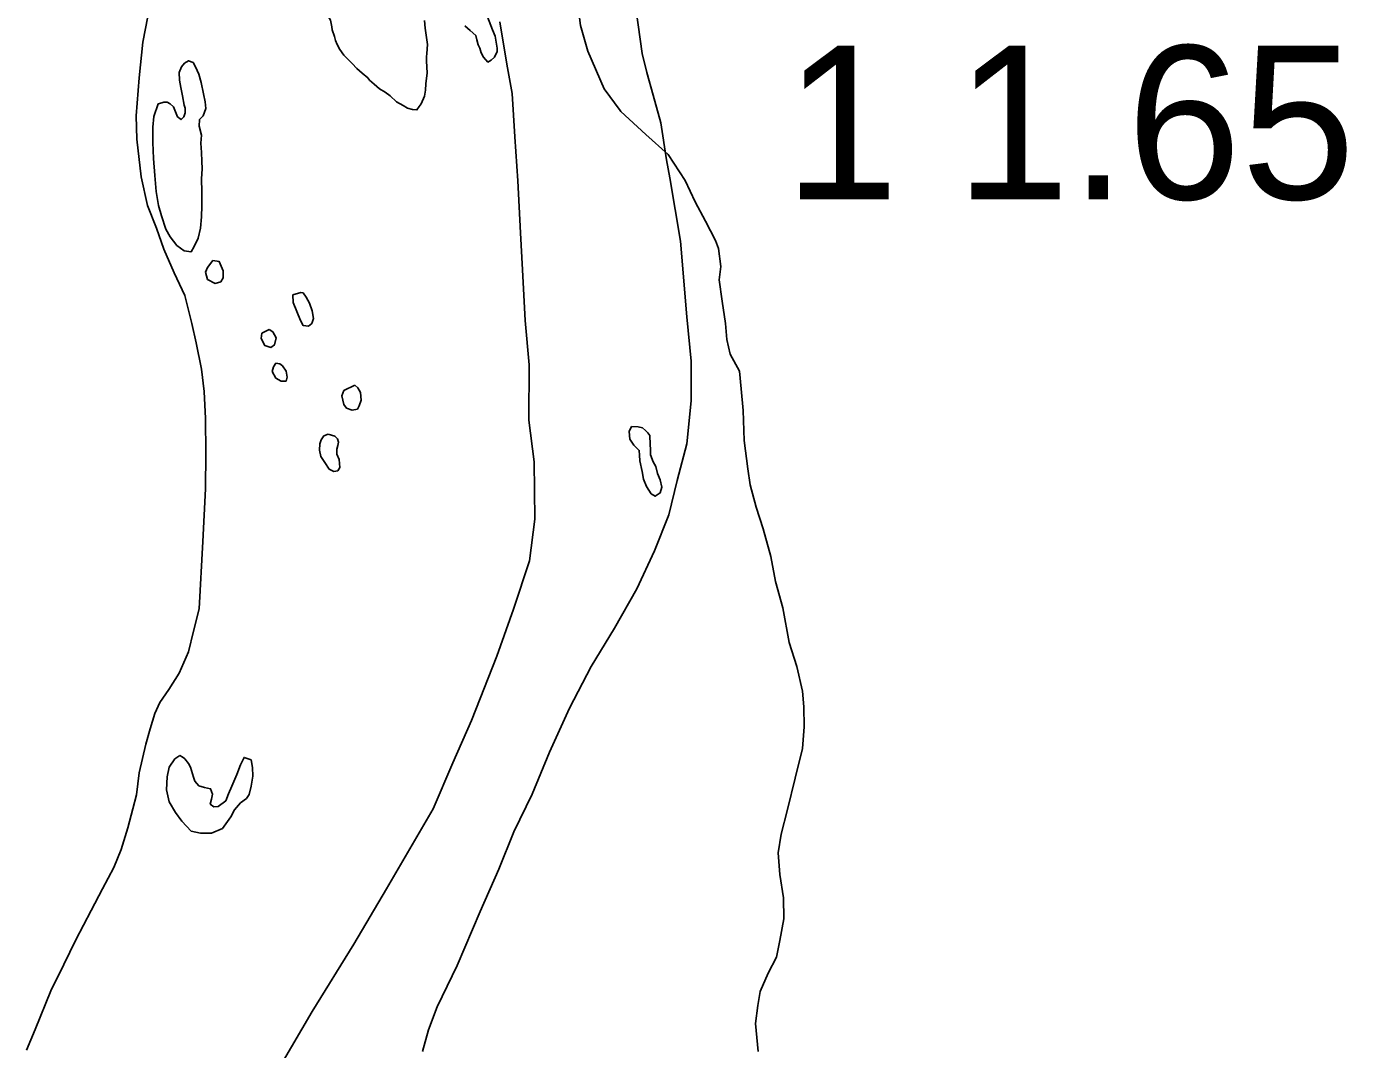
# Model space of a CAD drawing. Extents: x -83719 to 153526, y -11835 to 11446.
# Drawn here: x 1443.9 to 1565, y -1122.3 to -1028.4 of the extents above; entities that cross this region are included whole.
import ezdxf

# ---------------------------------------------------------------- set-up
doc = ezdxf.new("R2010")
doc.units = 0
for name, color, linetype in [('Level 2', 7, 'Continuous'), ('Level 25', 7, 'Continuous'), ('Level 9', 7, 'Continuous')]:
    doc.layers.add(name, color=color, linetype=linetype)

msp = doc.modelspace()

# ---------------------------------------------------------------- linework, layer by layer
at = {"layer": 'Level 2'}
for points in [[(1495.66, -1013.69), (1494.88, -1014.8), (1494.37, -1017.25), (1494.13, -1019.96), (1494.21, -1022.6), (1494.38, -1025.7), (1494.73, -1028.33), (1495.41, -1030.69), (1496.89, -1034.13), (1498.36, -1036.14), (1498.43, -1036.21)], [(1467.29, -1123.64), (1470.12, -1118.77), (1473.93, -1112.61), (1476.95, -1107.53), (1481.23, -1100.19), (1483.01, -1095.97), (1484.73, -1092.09), (1487.04, -1086.2), (1488.58, -1081.89), (1490.06, -1077.45), (1490.54, -1073.63), (1490.47, -1068.35), (1489.99, -1064.55), (1490.02, -1059.47), (1489.66, -1055.4), (1489.4, -1050.76), (1489.23, -1047.36), (1488.97, -1042.59), (1488.71, -1038.55), (1488.47, -1034.58), (1487.98, -1031.88), (1487.33, -1027.99)], [(1498.43, -1036.21), (1500.72, -1038.32), (1502.77, -1040.17), (1504.33, -1042.54), (1505.25, -1044.51)], [(1505.25, -1044.51), (1506.2, -1046.29), (1507.1, -1048.05), (1507.38, -1048.78), (1507.59, -1050.44), (1507.44, -1051.65), (1507.72, -1053.61), (1508.03, -1055.68), (1508.16, -1057.15), (1508.45, -1058.48), (1509.32, -1060.03), (1509.45, -1061.66), (1509.63, -1063.66), (1509.75, -1066.4), (1510.07, -1069), (1510.3, -1070.46), (1510.84, -1072.52), (1511.48, -1074.51), (1512.17, -1077.04), (1512.62, -1079.33), (1513.27, -1081.76), (1513.87, -1084.92), (1514.58, -1087.14), (1515.09, -1089.41), (1515.22, -1090.84), (1515.23, -1092.68), (1515.1, -1094.65), (1514.42, -1097.37), (1513.72, -1100.26), (1513.13, -1102.51), (1512.87, -1104.22), (1513.01, -1106.22), (1513.35, -1108.35), (1513.36, -1110.29), (1513, -1112.27), (1512.7, -1113.81), (1511.93, -1115.27), (1511.2, -1116.95), (1510.99, -1118.23), (1510.79, -1119.87), (1511.01, -1122.44)]]:
    msp.add_lwpolyline(points, dxfattribs=at)
at = {"layer": 'Level 9'}
for points in [[(1502.6, -1040.65), (1502.09, -1037.25), (1501.39, -1034.73), (1500.8, -1032.64), (1500.39, -1030.91), (1500.02, -1028.28), (1499.78, -1026.55), (1499.7, -1024.94), (1499.77, -1022.6), (1499.72, -1020.66), (1499.46, -1019.5), (1499.32, -1018.2), (1499.09, -1017.1), (1499.1, -1016.03), (1499.2, -1014.79), (1499.11, -1015.3)], [(1470.61, -1024.97), (1470.79, -1025.54), (1471.13, -1026), (1471.31, -1026.5), (1471.56, -1027.46), (1471.8, -1027.85), (1471.91, -1028.45), (1471.95, -1028.72), (1472.17, -1029.35), (1472.27, -1029.72), (1472.41, -1030.08), (1472.66, -1030.54), (1473.03, -1031.04), (1473.34, -1031.36), (1473.78, -1031.82), (1474.22, -1032.28), (1474.7, -1032.7), (1475.21, -1033.13), (1475.38, -1033.36), (1475.79, -1033.72)], [(1443.91, -1122.34), (1444.7, -1120.42), (1446.16, -1116.88), (1447.35, -1114.48), (1448.43, -1112.22), (1449.84, -1109.51), (1450.9, -1107.52), (1451.92, -1105.56), (1452.59, -1103.91), (1453.22, -1101.92), (1453.68, -1100.18), (1454.02, -1098.9), (1454.24, -1096.89), (1454.86, -1094.27), (1455.26, -1092.86), (1455.7, -1091.45), (1456.14, -1090.44), (1456.98, -1089.25), (1457.92, -1087.76), (1458.78, -1085.8), (1459.24, -1083.89), (1459.76, -1081.84), (1460.1, -1075.68), (1460.33, -1070.83), (1460.36, -1067.56), (1460.33, -1064.39), (1460.21, -1061.92), (1459.97, -1059.85), (1459.49, -1057.45), (1459.08, -1055.66), (1458.43, -1053.1), (1457.46, -1051.02), (1456.51, -1048.86), (1455.84, -1046.94), (1455.03, -1044.85), (1454.44, -1042.23), (1454.04, -1038.76), (1453.99, -1036.62), (1454.25, -1033.14), (1454.58, -1029.86), (1455.04, -1027.51)], [(1475.79, -1033.72), (1476.3, -1034.14), (1476.8, -1034.46), (1477.28, -1034.79), (1477.85, -1035.34), (1478.46, -1035.66), (1478.86, -1035.92), (1479.33, -1036.05), (1479.73, -1036.07), (1479.93, -1035.77), (1480.12, -1035.53), (1480.41, -1034.82), (1480.5, -1034.28), (1480.55, -1033.68), (1480.66, -1032.68), (1480.61, -1031.61), (1480.6, -1031.21), (1480.63, -1030.91), (1480.71, -1030.07), (1480.48, -1028.57), (1480.43, -1027.87)], [(1484.11, -1028.36), (1484.61, -1028.78), (1485.12, -1029.24), (1485.23, -1029.64), (1485.34, -1030.1), (1485.48, -1030.4), (1485.62, -1030.83), (1485.83, -1031.23), (1486.24, -1031.69), (1486.54, -1031.51), (1486.83, -1031.24), (1487.09, -1030.73), (1487.08, -1030.4), (1487, -1029.87), (1486.89, -1029.3), (1486.65, -1028.74), (1486.2, -1027.55)], [(1456, -1035.51), (1455.59, -1036.69), (1455.51, -1037.66), (1455.51, -1039.06), (1455.57, -1040.53), (1455.7, -1042.1), (1455.8, -1043.57), (1456.03, -1044.86), (1456.31, -1045.79), (1456.71, -1047.02), (1457.09, -1047.72), (1457.7, -1048.5), (1458.38, -1048.99), (1459.02, -1049.11), (1459.3, -1048.6), (1459.66, -1047.83), (1459.87, -1046.92), (1459.98, -1045.88), (1459.99, -1044.88), (1460, -1043.58), (1459.98, -1042.41), (1460.02, -1041.47), (1460.01, -1040.77), (1459.96, -1039.97), (1459.91, -1039.14), (1459.96, -1038.4), (1459.74, -1037.57), (1459.8, -1036.97), (1460.12, -1036.62), (1460.37, -1035.95), (1460.3, -1035.35), (1460.15, -1034.59), (1459.93, -1033.56), (1459.71, -1032.79), (1459.43, -1032.13), (1459.19, -1031.73), (1458.78, -1031.57), (1458.42, -1031.78), (1458.13, -1032.12), (1457.91, -1032.63), (1457.96, -1033.36), (1458.07, -1034.03), (1458.22, -1034.79), (1458.37, -1035.63), (1458.48, -1035.93), (1458.48, -1036.36), (1458.36, -1036.7), (1458.1, -1036.97), (1457.76, -1036.71), (1457.58, -1036.24), (1457.41, -1035.78), (1457.1, -1035.52), (1456.83, -1035.36), (1456.53, -1035.37), (1456.49, -1035.37)], [(1456.53, -1035.37), (1456, -1035.51)], [(1480.23, -1122.46), (1480.79, -1120.45), (1481.58, -1118.36), (1483.43, -1114.57), (1485.53, -1109.62), (1487.24, -1105.74), (1488.61, -1102.3), (1490.3, -1098.86), (1491.89, -1094.98), (1493.73, -1090.97), (1495.69, -1087.15), (1497.85, -1083.63), (1499.9, -1080.01), (1501.5, -1076.53), (1502.83, -1073.23), (1503.6, -1070.07), (1504.49, -1066.71), (1504.88, -1062.76), (1504.87, -1059.12), (1504.48, -1055.05), (1503.91, -1048.11), (1502.92, -1042.32), (1502.6, -1040.65)], [(1460.51, -1050.52), (1460.35, -1050.95), (1460.53, -1051.62), (1461.21, -1052), (1461.74, -1051.86), (1461.96, -1051.49), (1461.95, -1050.85), (1461.6, -1049.99), (1461, -1049.9)], [(1461, -1049.9), (1460.51, -1050.52)], [(1468.33, -1053.05), (1468.37, -1053.75), (1468.72, -1054.58), (1469.04, -1055.41), (1469.28, -1055.84), (1469.78, -1055.9), (1470.08, -1055.66), (1470.24, -1055.22), (1470.12, -1054.52), (1469.87, -1053.82), (1469.56, -1053.26), (1469.29, -1052.87), (1469.09, -1052.84)], [(1469.09, -1052.84), (1468.33, -1053.05)], [(1465.5, -1056.56), (1465.44, -1057.06), (1465.79, -1057.69), (1466.33, -1057.87), (1466.66, -1057.63), (1466.81, -1057), (1466.5, -1056.43), (1466.16, -1056.21)], [(1466.16, -1056.21), (1465.5, -1056.56)], [(1466.56, -1059.64), (1466.44, -1060.08), (1466.78, -1060.67), (1467.29, -1060.96), (1467.72, -1060.95), (1467.82, -1060.58), (1467.74, -1060.05), (1467.39, -1059.56), (1467.16, -1059.36), (1466.79, -1059.3)], [(1466.79, -1059.3), (1466.56, -1059.64)], [(1473.01, -1061.81), (1472.85, -1062.31), (1473.03, -1063.11), (1473.27, -1063.44), (1473.78, -1063.63), (1474.27, -1063.52), (1474.43, -1063.21), (1474.62, -1062.71), (1474.54, -1062.01), (1474.3, -1061.58), (1474.03, -1061.32)], [(1474.03, -1061.32), (1473.01, -1061.81)], [(1499.39, -1065.12), (1499.2, -1065.59), (1499.25, -1066.29), (1499.63, -1066.82), (1500.11, -1067.31), (1500.15, -1067.74), (1500.16, -1068.28), (1500.38, -1069.24), (1500.49, -1069.94), (1500.78, -1070.63), (1501.22, -1071.29), (1501.56, -1071.52), (1502.02, -1071.21), (1502.18, -1070.67), (1502.03, -1070.01), (1501.78, -1069.44), (1501.64, -1068.78), (1501.39, -1068.35), (1501.15, -1067.72), (1501.14, -1067.22), (1501.13, -1066.78), (1501.08, -1065.95), (1500.91, -1065.69), (1500.7, -1065.49), (1500.4, -1065.23), (1500.03, -1065.14)], [(1500.03, -1065.14), (1499.39, -1065.12)], [(1471.59, -1065.81), (1471.19, -1065.96), (1470.93, -1066.33), (1470.81, -1066.7), (1470.79, -1067.3), (1470.9, -1067.87), (1471.28, -1068.43), (1471.69, -1069.02), (1472.09, -1069.24), (1472.46, -1069.2), (1472.65, -1068.87), (1472.6, -1068.16), (1472.39, -1067.67), (1472.38, -1067.2), (1472.48, -1066.86), (1472.54, -1066.56), (1472.43, -1066.26), (1472.19, -1066)], [(1472.19, -1066), (1471.59, -1065.81)], [(1457.98, -1095.31), (1457.52, -1095.62), (1457, -1096.36), (1456.82, -1097.27), (1456.77, -1098.44), (1457, -1099.54), (1457.58, -1100.53), (1458.17, -1101.32), (1459.02, -1102.23), (1459.89, -1102.42), (1460.89, -1102.43), (1461.88, -1102.01), (1462.66, -1100.92), (1462.98, -1100.28), (1463.56, -1099.63), (1464.09, -1099.25), (1464.35, -1098.88), (1464.53, -1098.11), (1464.68, -1097.2), (1464.66, -1096.4), (1464.51, -1095.7), (1463.88, -1095.48), (1463.56, -1096.16), (1463.21, -1097.03), (1462.76, -1098.11), (1462.45, -1098.82), (1462.19, -1099.46), (1461.5, -1099.98), (1461.1, -1100.02), (1460.77, -1099.76), (1460.89, -1099.29), (1460.98, -1098.85), (1460.8, -1098.35), (1460.23, -1098.23), (1459.73, -1098.08), (1459.36, -1097.65), (1459.25, -1097.29), (1458.96, -1096.36), (1458.79, -1096.03), (1458.45, -1095.6), (1458.4, -1095.56)], [(1458.4, -1095.56), (1458.19, -1095.43), (1457.98, -1095.31)]]:
    msp.add_lwpolyline(points, dxfattribs=at)

# ---------------------------------------------------------------- texts
at = {"layer": 'Level 25'}
msp.add_text('1 1.65', height=14.08, dxfattribs=at).set_placement((1513.43, -1044.27))

doc.saveas('drawing.dxf')
